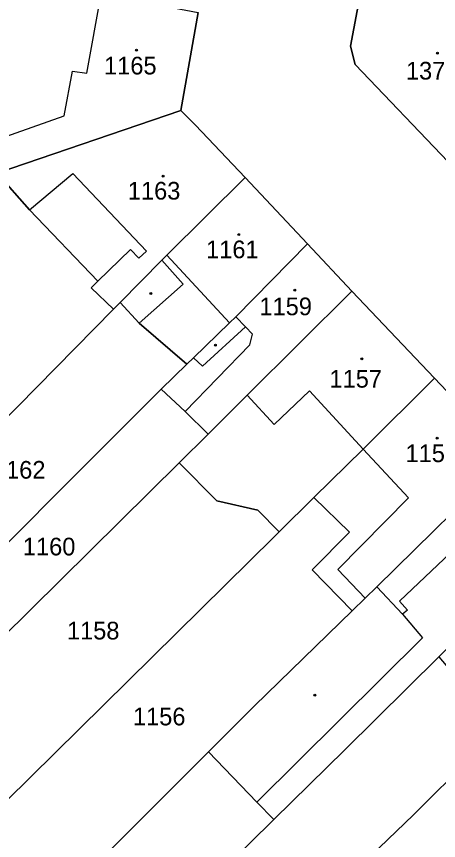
# Model space of a CAD drawing. Extents: x -596233 to -595156, y -1161235 to -1159375.
# Drawn here: x -596094 to -596053.4, y -1160551.3 to -1160472 of the extents above; entities that cross this region are included whole.
import ezdxf

# ---------------------------------------------------------------- set-up
doc = ezdxf.new("R2010")
doc.units = 0
for name, color, linetype in [('KN_CAR_KR', 7, 'Continuous'), ('KN_KULTURY', 7, 'Continuous'), ('KN_PARC_CIS_POZ', 7, 'Continuous'), ('KN_PARC_CIS_STAV', 7, 'Continuous'), ('KN_PARC_PLOCHA', 7, 'Continuous'), ('parcely_l', 7, 'Continuous')]:
    doc.layers.add(name, color=color, linetype=linetype)

msp = doc.modelspace()

# ---------------------------------------------------------------- linework, layer by layer
at = {"layer": 'KN_CAR_KR'}
for points in [[(-596087.26, -1160477.49), (-596085.88, -1160469.87)], [(-596089.44, -1160481.6), (-596088.64, -1160477.3)], [(-596088.64, -1160477.3), (-596087.26, -1160477.49)], [(-596097.17, -1160484.32), (-596089.44, -1160481.6)], [(-596092.76, -1160490.65), (-596088.59, -1160487.14)], [(-596088.59, -1160487.14), (-596081.52, -1160494.62)], [(-596083.05, -1160494.46), (-596086.2, -1160497.5)], [(-596083.05, -1160494.46), (-596082.26, -1160495.29)], [(-596082.26, -1160495.29), (-596081.52, -1160494.62)], [(-596080.02, -1160495.48), (-596077.98, -1160497.77)], [(-596073.53, -1160501.51), (-596079.54, -1160494.99)], [(-596077.98, -1160497.77), (-596082.21, -1160501.53)], [(-596072.91, -1160500.91), (-596071.99, -1160501.88)], [(-596071.99, -1160501.88), (-596076.12, -1160505.67)], [(-596071.32, -1160502.58), (-596071.99, -1160501.88)], [(-596071.58, -1160503.62), (-596071.32, -1160502.58)], [(-596077.8, -1160510.01), (-596071.58, -1160503.62)], [(-596076.12, -1160505.67), (-596076.99, -1160504.86)], [(-596069.21, -1160511.26), (-596065.81, -1160508.05)], [(-596065.81, -1160508.05), (-596060.66, -1160513.63)], [(-596071.81, -1160508.46), (-596069.21, -1160511.26)], [(-596060.66, -1160513.63), (-596056.31, -1160518.34)], [(-596056.31, -1160518.34), (-596063.09, -1160525.23)], [(-596051.66, -1160523.05), (-596057.17, -1160528.25)], [(-596060.48, -1160527.98), (-596063.09, -1160525.23)], [(-596059.36, -1160526.89), (-596056.87, -1160529.52)], [(-596057.17, -1160528.25), (-596056.41, -1160529.13)], [(-596056.41, -1160529.13), (-596056.87, -1160529.52)], [(-596056.87, -1160529.52), (-596054.94, -1160531.79)], [(-596054.94, -1160531.79), (-596070.88, -1160547.57)]]:
    msp.add_lwpolyline(points, dxfattribs=at)
at = {"layer": 'KN_KULTURY'}
for centre, radius in [((-596082.48, -1160475.29), 0.09), ((-596082.48, -1160475.29), 0.0398), ((-596053.52, -1160475.57), 0.09), ((-596053.52, -1160475.57), 0.0398), ((-596079.92, -1160487.39), 0.09), ((-596079.92, -1160487.39), 0.0398), ((-596072.64, -1160493.02), 0.09), ((-596072.64, -1160493.02), 0.0398), ((-596081.1, -1160498.67), 0.09), ((-596081.1, -1160498.67), 0.0398), ((-596067.25, -1160498.35), 0.09), ((-596067.25, -1160498.35), 0.0398), ((-596074.88, -1160503.64), 0.09), ((-596074.88, -1160503.64), 0.0398), ((-596060.79, -1160504.96), 0.09), ((-596060.79, -1160504.96), 0.0398), ((-596053.54, -1160512.59), 0.09), ((-596053.54, -1160512.59), 0.0398), ((-596065.31, -1160537.3), 0.09), ((-596065.31, -1160537.3), 0.0398)]:
    msp.add_circle(centre, radius, dxfattribs=at)
at = {"layer": 'KN_PARC_PLOCHA'}
for points in [[(-596094.2, -1160468.38), (-596085.88, -1160469.87), (-596076.55, -1160471.65), (-596078.2, -1160481.08), (-596095.9, -1160487.12), (-596096.44, -1160487.32), (-596097.33, -1160484.38), (-596097.17, -1160484.32), (-596094.47, -1160468.33)], [(-596044.45, -1160471.24), (-596041.37, -1160476.99), (-596042.03, -1160477.42), (-596044.08, -1160478.68), (-596045.43, -1160479.51), (-596052.47, -1160486.02), (-596061.42, -1160476.65), (-596061.89, -1160474.89), (-596060.82, -1160469.25), (-596051.66, -1160470.76), (-596051.44, -1160470.8)], [(-596072.03, -1160487.54), (-596079.54, -1160494.99), (-596080.02, -1160495.48), (-596084.05, -1160499.55), (-596084.67, -1160500.18), (-596086.84, -1160498.12), (-596086.2, -1160497.5), (-596092.76, -1160490.65), (-596095.9, -1160487.12), (-596078.2, -1160481.08), (-596076.78, -1160482.51)], [(-596084.67, -1160500.18), (-596106.81, -1160522.65), (-596116.65, -1160494.33), (-596096.44, -1160487.32), (-596095.9, -1160487.12), (-596092.76, -1160490.65), (-596086.2, -1160497.5), (-596086.84, -1160498.12)], [(-596066.03, -1160493.9), (-596072.91, -1160500.91), (-596073.53, -1160501.51), (-596076.99, -1160504.86), (-596077.62, -1160505.47), (-596082.21, -1160501.53), (-596084.05, -1160499.55), (-596080.02, -1160495.48), (-596079.54, -1160494.99), (-596072.03, -1160487.54)], [(-596061.74, -1160498.45), (-596071.81, -1160508.46), (-596075.57, -1160512.19), (-596077.8, -1160510.01), (-596080.11, -1160507.88), (-596077.62, -1160505.47), (-596076.99, -1160504.86), (-596073.53, -1160501.51), (-596072.91, -1160500.91), (-596066.03, -1160493.9)], [(-596053.8, -1160506.81), (-596060.66, -1160513.63), (-596065.4, -1160518.3), (-596068.75, -1160521.6), (-596070.8, -1160519.51), (-596074.73, -1160518.6), (-596078.35, -1160514.95), (-596075.57, -1160512.19), (-596071.81, -1160508.46), (-596061.74, -1160498.45)], [(-596077.62, -1160505.47), (-596080.11, -1160507.88), (-596103.73, -1160531.5), (-596106.81, -1160522.65), (-596084.67, -1160500.18), (-596084.05, -1160499.55), (-596082.21, -1160501.53)], [(-596046.61, -1160514.37), (-596059.36, -1160526.89), (-596060.48, -1160527.98), (-596061.72, -1160529.19), (-596065.58, -1160525.25), (-596061.98, -1160521.63), (-596065.4, -1160518.3), (-596060.66, -1160513.63), (-596053.8, -1160506.81)], [(-596075.57, -1160512.19), (-596078.35, -1160514.95), (-596095.47, -1160531.85), (-596101.48, -1160537.98), (-596103.73, -1160531.5), (-596080.11, -1160507.88), (-596077.8, -1160510.01)], [(-596040.41, -1160520.91), (-596047.23, -1160527.56), (-596047.58, -1160527.91), (-596053.39, -1160533.62), (-596062.44, -1160542.56), (-596069.26, -1160549.25), (-596070.88, -1160547.57), (-596075.54, -1160542.74), (-596071.11, -1160538.31), (-596061.72, -1160529.19), (-596060.48, -1160527.98), (-596059.36, -1160526.89), (-596046.61, -1160514.37)], [(-596068.75, -1160521.6), (-596069.24, -1160522.08), (-596097.37, -1160549.81), (-596101.48, -1160537.98), (-596095.47, -1160531.85), (-596078.35, -1160514.95), (-596074.73, -1160518.6), (-596070.8, -1160519.51)], [(-596061.72, -1160529.19), (-596071.11, -1160538.31), (-596075.54, -1160542.74), (-596093.15, -1160560.34), (-596093.57, -1160560.76), (-596097.37, -1160549.81), (-596069.24, -1160522.08), (-596068.75, -1160521.6), (-596065.4, -1160518.3), (-596061.98, -1160521.63), (-596065.58, -1160525.25)], [(-596048.52, -1160541.57), (-596050.26, -1160543.3), (-596055.82, -1160548.81), (-596073.15, -1160565.44), (-596081.83, -1160573.96), (-596087.14, -1160579.26), (-596090.35, -1160570.03), (-596089.79, -1160569.47), (-596069.26, -1160549.25), (-596062.44, -1160542.56), (-596053.39, -1160533.62), (-596050.02, -1160537.59), (-596051.25, -1160538.91)], [(-596040.1, -1160547.8), (-596051.55, -1160558.71), (-596065.71, -1160572.73), (-596077.02, -1160583.49), (-596083.3, -1160589.91), (-596086.4, -1160581.38), (-596087.14, -1160579.26), (-596081.83, -1160573.96), (-596073.15, -1160565.44), (-596055.82, -1160548.81), (-596050.26, -1160543.3), (-596048.46, -1160545.11), (-596045.43, -1160542.18)], [(-596069.26, -1160549.25), (-596089.79, -1160569.47), (-596090.35, -1160570.03), (-596093.57, -1160560.76), (-596093.15, -1160560.34), (-596075.54, -1160542.74), (-596070.88, -1160547.57)]]:
    msp.add_lwpolyline(points, close=True, dxfattribs=at)
for points in [[(-596060.82, -1160469.25), (-596061.89, -1160474.89), (-596061.42, -1160476.65), (-596052.47, -1160486.02), (-596048.03, -1160490.71), (-596043.6, -1160495.4), (-596039.29, -1160499.95), (-596034.97, -1160504.5), (-596030.15, -1160509.58), (-596025.35, -1160514.64), (-596020.38, -1160519.88), (-596016.08, -1160524.42), (-596011.68, -1160529.07), (-596007.34, -1160533.66), (-596002.92, -1160538.43), (-595998.36, -1160543.17), (-595985.36, -1160556.95), (-595974.79, -1160568.24)], [(-595971.62, -1160571.62), (-595983.43, -1160582.93), (-595983.48, -1160580.89), (-595991.04, -1160572.86), (-595996.98, -1160566.54), (-596000.13, -1160563.15), (-596001.44, -1160561.76), (-596005.92, -1160557.03), (-596010.22, -1160552.5), (-596014.62, -1160547.91), (-596019.38, -1160542.89), (-596026.98, -1160534.97), (-596034.18, -1160527.46), (-596040.41, -1160520.91), (-596046.61, -1160514.37), (-596053.8, -1160506.81), (-596061.74, -1160498.45), (-596066.03, -1160493.9), (-596072.03, -1160487.54), (-596076.78, -1160482.51), (-596078.2, -1160481.08), (-596076.55, -1160471.65)]]:
    msp.add_lwpolyline(points, dxfattribs=at)
at = {"layer": 'parcely_l'}
for points in [[(-596060.82, -1160469.25), (-596061.89, -1160474.89), (-596061.42, -1160476.65), (-596052.47, -1160486.02)], [(-596076.55, -1160471.65), (-596078.2, -1160481.08)], [(-596078.2, -1160481.08), (-596095.9, -1160487.12)], [(-596072.03, -1160487.54), (-596076.78, -1160482.51), (-596078.2, -1160481.08)], [(-596084.67, -1160500.18), (-596086.84, -1160498.12), (-596086.2, -1160497.5), (-596092.76, -1160490.65), (-596095.9, -1160487.12)], [(-596084.05, -1160499.55), (-596080.02, -1160495.48), (-596079.54, -1160494.99), (-596072.03, -1160487.54)], [(-596072.03, -1160487.54), (-596066.03, -1160493.9)], [(-596066.03, -1160493.9), (-596072.91, -1160500.91), (-596073.53, -1160501.51), (-596076.99, -1160504.86), (-596077.62, -1160505.47)], [(-596061.74, -1160498.45), (-596066.03, -1160493.9)], [(-596061.74, -1160498.45), (-596071.81, -1160508.46), (-596075.57, -1160512.19)], [(-596053.8, -1160506.81), (-596061.74, -1160498.45)], [(-596106.81, -1160522.65), (-596084.67, -1160500.18)], [(-596084.67, -1160500.18), (-596084.05, -1160499.55)], [(-596077.62, -1160505.47), (-596082.21, -1160501.53), (-596084.05, -1160499.55)], [(-596077.62, -1160505.47), (-596080.11, -1160507.88)], [(-596065.4, -1160518.3), (-596060.66, -1160513.63), (-596053.8, -1160506.81)], [(-596053.8, -1160506.81), (-596046.61, -1160514.37)], [(-596080.11, -1160507.88), (-596103.73, -1160531.5)], [(-596075.57, -1160512.19), (-596077.8, -1160510.01), (-596080.11, -1160507.88)], [(-596078.35, -1160514.95), (-596075.57, -1160512.19)], [(-596046.61, -1160514.37), (-596059.36, -1160526.89), (-596060.48, -1160527.98), (-596061.72, -1160529.19)], [(-596101.48, -1160537.98), (-596095.47, -1160531.85), (-596078.35, -1160514.95)], [(-596078.35, -1160514.95), (-596074.73, -1160518.6), (-596070.8, -1160519.51), (-596068.75, -1160521.6)], [(-596068.75, -1160521.6), (-596065.4, -1160518.3)], [(-596061.72, -1160529.19), (-596065.58, -1160525.25), (-596061.98, -1160521.63), (-596065.4, -1160518.3)], [(-596097.37, -1160549.81), (-596069.24, -1160522.08), (-596068.75, -1160521.6)], [(-596061.72, -1160529.19), (-596071.11, -1160538.31), (-596075.54, -1160542.74)], [(-596053.39, -1160533.62), (-596062.44, -1160542.56), (-596069.26, -1160549.25)], [(-596075.54, -1160542.74), (-596093.15, -1160560.34), (-596093.57, -1160560.76)], [(-596069.26, -1160549.25), (-596070.88, -1160547.57), (-596075.54, -1160542.74)], [(-596050.26, -1160543.3), (-596055.82, -1160548.81), (-596073.15, -1160565.44), (-596081.83, -1160573.96), (-596087.14, -1160579.26)], [(-596090.35, -1160570.03), (-596089.79, -1160569.47), (-596069.26, -1160549.25)]]:
    msp.add_lwpolyline(points, dxfattribs=at)

# ---------------------------------------------------------------- texts
at = {"layer": 'KN_PARC_CIS_POZ'}
for s, p in [('1162', (-596096.2866, -1160516.48)), ('1160', (-596093.4066, -1160523.86)), ('1158', (-596089.1666, -1160531.94)), ('1156', (-596082.8166, -1160540.2))]:
    msp.add_text(s, height=1.7, dxfattribs=at).set_placement(p)
at = {"layer": 'KN_PARC_CIS_STAV'}
for s, p in [('1165', (-596085.5966, -1160477.62)), ('1370', (-596056.5466, -1160478.11)), ('1163', (-596083.3066, -1160489.65)), ('1161', (-596075.7766, -1160495.29)), ('1159', (-596070.6466, -1160500.77)), ('1157', (-596063.9066, -1160507.73)), ('1155', (-596056.5866, -1160514.89))]:
    msp.add_text(s, height=1.7, dxfattribs=at).set_placement(p)

doc.saveas('drawing.dxf')
